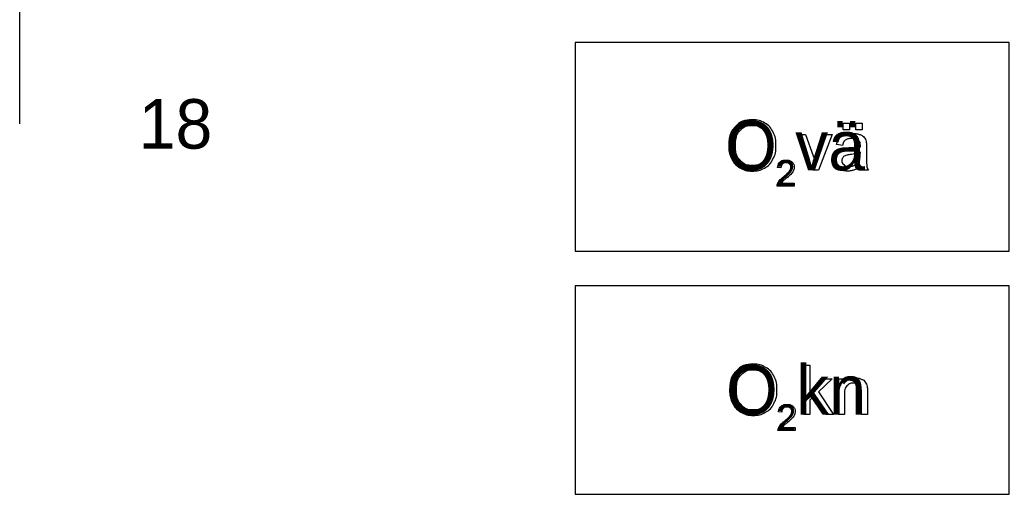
# Model space of a CAD drawing. Extents: x 544674 to 552202, y 6585829 to 6588119.
# Drawn here: x 551906.6 to 552020.6, y 6587543.2 to 6587597.8 of the extents above; entities that cross this region are included whole.
import ezdxf

# ---------------------------------------------------------------- set-up
doc = ezdxf.new("R2010")
doc.units = 0
for name, color, linetype in [('mõõtpost parem', 7, 'Continuous'), ('Täide', 7, 'Continuous'), ('VORMISTUS', 7, 'Continuous')]:
    doc.layers.add(name, color=color, linetype=linetype)

msp = doc.modelspace()

# ---------------------------------------------------------------- linework, layer by layer
at = {"layer": 'mõõtpost parem'}
msp.add_line((551906.59, 6587585.86), (551906.59, 6587845.86), dxfattribs=at)
at = {"layer": 'Täide'}
for p, q in [((552020.59, 6587595.22), (551970.59, 6587595.22)), ((551970.59, 6587595.22), (551970.59, 6587571.22)), ((551970.59, 6587571.22), (552020.59, 6587571.22)), ((552020.59, 6587567.22), (551970.59, 6587567.22)), ((551970.59, 6587567.22), (551970.59, 6587543.22)), ((551970.59, 6587543.22), (552020.59, 6587543.22))]:
    msp.add_line(p, q, dxfattribs=at)
for points in [[(551970.59, 6587571.22), (552020.59, 6587571.22), (552020.59, 6587595.22), (551970.59, 6587595.22), (551970.59, 6587571.22)], [(552020.59, 6587571.22), (552020.59, 6587595.22), (551970.59, 6587595.22), (551970.59, 6587571.22)], [(551970.59, 6587571.22), (552020.59, 6587571.22), (552020.59, 6587595.22)], [(551970.59, 6587543.22), (552020.59, 6587543.22), (552020.59, 6587567.22), (551970.59, 6587567.22), (551970.59, 6587543.22)], [(552020.59, 6587543.22), (552020.59, 6587567.22), (551970.59, 6587567.22), (551970.59, 6587543.22)], [(551970.59, 6587543.22), (552020.59, 6587543.22), (552020.59, 6587567.22)]]:
    msp.add_lwpolyline(points, dxfattribs=at)
at = {"layer": 'VORMISTUS'}
for points in [[(551970.59, 6587571.22), (552020.59, 6587571.22), (552020.59, 6587595.22), (551970.59, 6587595.22), (551970.59, 6587571.22)], [(552001.47, 6587585.17), (552001.47, 6587585.96), (552002.2, 6587585.96), (552002.2, 6587585.17), (552001.47, 6587585.17)], [(552002.93, 6587585.17), (552002.93, 6587585.96), (552003.66, 6587585.96), (552003.66, 6587585.17), (552002.93, 6587585.17)], [(551997.96, 6587580.52), (551996.39, 6587584.65), (551997.13, 6587584.65), (551998.02, 6587582.18)], [(551998.54, 6587582.13), (551999.46, 6587584.65), (552000.18, 6587584.65), (551998.61, 6587580.52), (551997.96, 6587580.52)], [(552001.37, 6587583.38), (552000.68, 6587583.47)], [(552003.43, 6587582.34), (552003.44, 6587582.6)], [(552004.14, 6587583.19), (552004.14, 6587582.25)], [(551994.29, 6587580.79), (551993.91, 6587580.83)], [(552004.36, 6587580.52), (552003.63, 6587580.52)], [(551995.82, 6587579.04), (551995.82, 6587578.69), (551993.84, 6587578.69)], [(551994.35, 6587579.04), (551995.82, 6587579.04)], [(551970.59, 6587543.22), (552020.59, 6587543.22), (552020.59, 6587567.22), (551970.59, 6587567.22), (551970.59, 6587543.22)], [(551996.92, 6587552.39), (551996.92, 6587558.09), (551997.62, 6587558.09), (551997.62, 6587554.84), (551999.28, 6587556.52), (552000.19, 6587556.52), (551998.61, 6587554.99), (552000.35, 6587552.39), (551999.49, 6587552.39), (551998.11, 6587554.5), (551997.62, 6587554.03), (551997.62, 6587552.39), (551996.92, 6587552.39)], [(552000.91, 6587552.39), (552000.91, 6587556.52), (552001.54, 6587556.52), (552001.54, 6587555.94)], [(552004.26, 6587554.93), (552004.26, 6587552.39), (552003.56, 6587552.39), (552003.56, 6587554.9)], [(552001.6, 6587554.65), (552001.6, 6587552.39), (552000.91, 6587552.39)], [(551994.39, 6587552.66), (551994.01, 6587552.7)], [(551995.93, 6587550.91), (551995.93, 6587550.55), (551993.95, 6587550.55)], [(551994.46, 6587550.91), (551995.93, 6587550.91)]]:
    msp.add_lwpolyline(points, dxfattribs=at)
for points, degree in [([(551988.27, 6587583.3), (551988.27, 6587584.72), (551989.03, 6587585.52), (551989.8, 6587586.32), (551991, 6587586.32), (551991.79, 6587586.32), (551992.43, 6587585.95), (551993.06, 6587585.57), (551993.39, 6587584.89), (551993.72, 6587584.22), (551993.72, 6587583.37), (551993.72, 6587582.5), (551993.37, 6587581.82), (551993.02, 6587581.13), (551992.38, 6587580.78), (551991.74, 6587580.43), (551991, 6587580.43), (551990.19, 6587580.43), (551989.56, 6587580.82), (551988.93, 6587581.2), (551988.6, 6587581.88), (551988.27, 6587582.55), (551988.27, 6587583.3)], 3), ([(551989.05, 6587583.29), (551989.05, 6587582.26), (551989.6, 6587581.67), (551990.16, 6587581.08), (551990.99, 6587581.08), (551991.85, 6587581.08), (551992.4, 6587581.67), (551992.95, 6587582.27), (551992.95, 6587583.37), (551992.95, 6587584.07), (551992.71, 6587584.59), (551992.48, 6587585.1), (551992.02, 6587585.39), (551991.57, 6587585.68), (551991.01, 6587585.68), (551990.2, 6587585.68), (551989.63, 6587585.13), (551989.05, 6587584.58), (551989.05, 6587583.29)], 3), ([(552000.68, 6587583.47), (552000.78, 6587583.91), (552000.99, 6587584.18), (552001.2, 6587584.45), (552001.61, 6587584.6), (552002.01, 6587584.75), (552002.55, 6587584.75), (552003.07, 6587584.75), (552003.4, 6587584.62), (552003.73, 6587584.5), (552003.89, 6587584.31), (552004.04, 6587584.12), (552004.11, 6587583.83), (552004.14, 6587583.65), (552004.14, 6587583.19)], 3), ([(552003.49, 6587581.03), (552003.1, 6587580.7), (552002.74, 6587580.57), (552002.39, 6587580.43), (552001.97, 6587580.43), (552001.29, 6587580.43), (552000.93, 6587580.76), (552000.56, 6587581.1), (552000.56, 6587581.61), (552000.56, 6587581.92), (552000.7, 6587582.17), (552000.84, 6587582.42), (552001.06, 6587582.57), (552001.29, 6587582.72), (552001.57, 6587582.8), (552001.77, 6587582.85), (552002.19, 6587582.9), (552003.03, 6587583), (552003.43, 6587583.14), (552003.44, 6587583.29), (552003.44, 6587583.33), (552003.44, 6587583.76), (552003.24, 6587583.93), (552002.97, 6587584.17), (552002.45, 6587584.17), (552001.95, 6587584.17), (552001.72, 6587584), (552001.48, 6587583.82), (552001.37, 6587583.38)], 3), ([(552003.44, 6587582.6), (552003.06, 6587582.44), (552002.29, 6587582.33), (552001.86, 6587582.27), (552001.68, 6587582.19), (552001.5, 6587582.11), (552001.41, 6587581.96), (552001.31, 6587581.81), (552001.31, 6587581.63), (552001.31, 6587581.35), (552001.52, 6587581.17), (552001.73, 6587580.98), (552002.14, 6587580.98), (552002.54, 6587580.98), (552002.86, 6587581.16), (552003.17, 6587581.33), (552003.32, 6587581.64), (552003.43, 6587581.88), (552003.43, 6587582.34)], 3), ([(551993.84, 6587578.69), (551993.84, 6587578.82), (551993.89, 6587578.94), (551993.96, 6587579.14), (551994.13, 6587579.34), (551994.29, 6587579.54), (551994.61, 6587579.79), (551995.1, 6587580.2), (551995.27, 6587580.43), (551995.44, 6587580.66), (551995.44, 6587580.87), (551995.44, 6587581.09), (551995.28, 6587581.24), (551995.13, 6587581.39), (551994.88, 6587581.39), (551994.61, 6587581.39), (551994.45, 6587581.23), (551994.29, 6587581.07), (551994.29, 6587580.79)], 3), ([(551993.91, 6587580.83), (551993.95, 6587581.25), (551994.2, 6587581.48), (551994.46, 6587581.7), (551994.88, 6587581.7), (551995.32, 6587581.7), (551995.57, 6587581.46), (551995.82, 6587581.22), (551995.82, 6587580.86), (551995.82, 6587580.68), (551995.75, 6587580.51), (551995.67, 6587580.34), (551995.5, 6587580.14), (551995.33, 6587579.95), (551994.94, 6587579.62), (551994.6, 6587579.34), (551994.51, 6587579.24), (551994.42, 6587579.14), (551994.35, 6587579.04)], 3), ([(551998.02, 6587582.18), (551998.16, 6587581.78), (551998.28, 6587581.35), (551998.37, 6587581.67), (551998.54, 6587582.13)], 3), ([(552004.14, 6587582.25), (552004.14, 6587581.28), (552004.19, 6587581.02), (552004.23, 6587580.76), (552004.36, 6587580.52)], 3), ([(552003.63, 6587580.52), (552003.53, 6587580.74), (552003.49, 6587581.03)], 2), ([(551988.38, 6587555.17), (551988.38, 6587556.59), (551989.14, 6587557.39), (551989.9, 6587558.19), (551991.11, 6587558.19), (551991.9, 6587558.19), (551992.53, 6587557.81), (551993.16, 6587557.44), (551993.5, 6587556.76), (551993.83, 6587556.09), (551993.83, 6587555.23), (551993.83, 6587554.37), (551993.48, 6587553.68), (551993.13, 6587553), (551992.49, 6587552.65), (551991.84, 6587552.3), (551991.1, 6587552.3), (551990.3, 6587552.3), (551989.66, 6587552.68), (551989.03, 6587553.07), (551988.7, 6587553.74), (551988.38, 6587554.42), (551988.38, 6587555.17)], 3), ([(551989.15, 6587555.16), (551989.15, 6587554.13), (551989.71, 6587553.54), (551990.26, 6587552.94), (551991.1, 6587552.94), (551991.95, 6587552.94), (551992.5, 6587553.54), (551993.05, 6587554.14), (551993.05, 6587555.24), (551993.05, 6587555.93), (551992.82, 6587556.45), (551992.58, 6587556.97), (551992.13, 6587557.26), (551991.67, 6587557.54), (551991.11, 6587557.54), (551990.31, 6587557.54), (551989.73, 6587556.99), (551989.15, 6587556.44), (551989.15, 6587555.16)], 3), ([(552001.54, 6587555.94), (552001.99, 6587556.61), (552002.85, 6587556.61), (552003.22, 6587556.61), (552003.53, 6587556.48), (552003.85, 6587556.35), (552004, 6587556.13), (552004.16, 6587555.91), (552004.22, 6587555.61), (552004.26, 6587555.42), (552004.26, 6587554.93)], 3), ([(552003.56, 6587554.9), (552003.56, 6587555.33), (552003.48, 6587555.54), (552003.4, 6587555.75), (552003.19, 6587555.88), (552002.98, 6587556.01), (552002.7, 6587556.01), (552002.25, 6587556.01), (552001.93, 6587555.72), (552001.6, 6587555.44), (552001.6, 6587554.65)], 3), ([(551993.95, 6587550.55), (551993.94, 6587550.69), (551993.99, 6587550.81), (551994.07, 6587551.01), (551994.23, 6587551.21), (551994.4, 6587551.41), (551994.71, 6587551.66), (551995.2, 6587552.06), (551995.37, 6587552.3), (551995.54, 6587552.53), (551995.54, 6587552.74), (551995.54, 6587552.96), (551995.39, 6587553.11), (551995.23, 6587553.26), (551994.98, 6587553.26), (551994.72, 6587553.26), (551994.56, 6587553.1), (551994.4, 6587552.94), (551994.39, 6587552.66)], 3), ([(551994.01, 6587552.7), (551994.05, 6587553.12), (551994.31, 6587553.34), (551994.56, 6587553.56), (551994.99, 6587553.56), (551995.42, 6587553.56), (551995.67, 6587553.33), (551995.92, 6587553.09), (551995.92, 6587552.73), (551995.92, 6587552.55), (551995.85, 6587552.38), (551995.78, 6587552.2), (551995.61, 6587552.01), (551995.44, 6587551.82), (551995.04, 6587551.48), (551994.71, 6587551.21), (551994.61, 6587551.11), (551994.52, 6587551.01), (551994.46, 6587550.91)], 3)]:
    msp.add_open_spline(points, degree=degree, dxfattribs=at)

# ---------------------------------------------------------------- texts
at = {"layer": 'mõõtpost parem'}
msp.add_text('18', height=5.7, dxfattribs=at).set_placement((551920.29, 6587583.01))
at = {"layer": 'VORMISTUS'}
for s, height, p in [('O vä', 5.7, (551987.88, 6587580.52)), ('2', 3, (551993.72, 6587578.69)), ('O kn', 5.7, (551987.99, 6587552.39)), ('2', 3, (551993.82, 6587550.55))]:
    msp.add_text(s, height=height, dxfattribs=at).set_placement(p)

doc.saveas('drawing.dxf')
